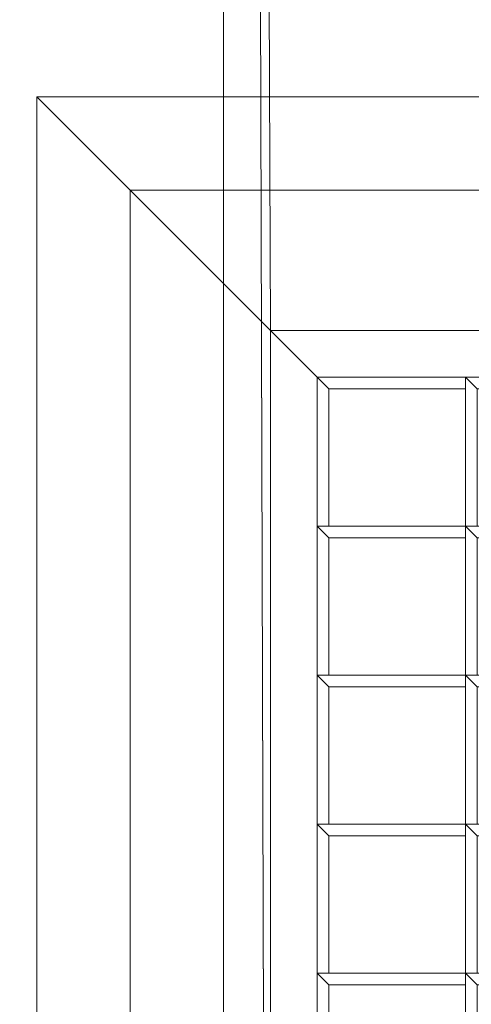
# Model space of a CAD drawing. Header units: inches. Extents: x 15 to 638, y -384 to 556.
# Tile 960 of 1056: x 396.66 to 399.07, y 193.4 to 198.66. Entities that reach past the tile are written whole.
import ezdxf

# ---------------------------------------------------------------- set-up
doc = ezdxf.new("R2010")
doc.units = ezdxf.units.IN
doc.header["$MEASUREMENT"] = 0
for name, color, linetype, lineweight in [('A-CLNG', 13, 'Continuous', 9), ('A-FLOR', 192, 'Continuous', 9), ('A-ROOF', 132, 'Continuous', 9), ('A-WALL', 90, 'Continuous', 9), ('M-EQPM', 90, 'Continuous', 9)]:
    doc.layers.add(name, color=color, linetype=linetype, lineweight=lineweight)

# ---------------------------------------------------------------- blocks, each defined once
blk = doc.blocks.new('Air Grill - 8_ x 16_-5608661-_3D_')
at = {"layer": 'M-EQPM'}
mesh = blk.add_polyface(dxfattribs=at)
corners = [(5.5, 9.5, 96), (-5.5, 9.5, 96), (-5.5, -9.5, 96), (5.5, -9.5, 96), (4, -8, 96), (-4, -8, 96), (-4, 8, 96), (4, 8, 96)]
mesh.append_faces([[corners[k] for k in face] for face in [(2, 5, 6, 1), (1, 6, 7, 0)]], dxfattribs={"vtx0": -1, "vtx2": -1})
mesh.append_faces([[corners[k] for k in face] for face in [(4, 5, 2, 3), (7, 4, 3, 0)]], dxfattribs={"vtx1": -1, "vtx3": -1})
mesh = blk.add_polyface(dxfattribs=at)
corners = [(-5.5, -9.5, 96), (-5.5, 9.5, 96), (-5, 9, 95.75), (-5, -9, 95.75)]
mesh.append_faces([[corners[k] for k in face] for face in [(0, 1, 2, 3)]])
mesh = blk.add_polyface(dxfattribs=at)
corners = [(-5.5, 9.5, 96), (5.5, 9.5, 96), (5, 9, 95.75), (-5, 9, 95.75)]
mesh.append_faces([[corners[k] for k in face] for face in [(0, 1, 2, 3)]])
mesh = blk.add_polyface(dxfattribs=at)
corners = [(5, -9, 95.75), (-5, -9, 95.75), (-5, 9, 95.75), (5, 9, 95.75), (4, 8, 95.75), (-4, 8, 95.75), (-4, -8, 95.75), (4, -8, 95.75)]
mesh.append_faces([[corners[k] for k in face] for face in [(2, 5, 6, 1), (1, 6, 7, 0)]], dxfattribs={"vtx0": -1, "vtx2": -1})
mesh.append_faces([[corners[k] for k in face] for face in [(4, 5, 2, 3), (7, 4, 3, 0)]], dxfattribs={"vtx1": -1, "vtx3": -1})
mesh = blk.add_polyface(dxfattribs=at)
corners = [(4.25, 8.25, 100), (-4.25, 8.25, 100), (-4.25, -8.25, 100), (4.25, -8.25, 100), (4, 8, 100), (4, -8, 100), (-4, -8, 100), (-4, 8, 100)]
mesh.append_faces([[corners[k] for k in face] for face in [(1, 7, 4, 0), (0, 4, 5, 3)]], dxfattribs={"vtx0": -1, "vtx2": -1})
mesh.append_faces([[corners[k] for k in face] for face in [(6, 7, 1, 2), (5, 6, 2, 3)]], dxfattribs={"vtx1": -1, "vtx3": -1})
mesh = blk.add_polyface(dxfattribs=at)
corners = [(4.25, 8.25, 96), (4.25, -8.25, 96), (-4.25, -8.25, 96), (-4.25, 8.25, 96), (4, 8, 96), (-4, 8, 96), (-4, -8, 96), (4, -8, 96)]
mesh.append_faces([[corners[k] for k in face] for face in [(2, 6, 7, 1), (1, 7, 4, 0)]], dxfattribs={"vtx0": -1, "vtx2": -1})
mesh.append_faces([[corners[k] for k in face] for face in [(5, 6, 2, 3), (4, 5, 3, 0)]], dxfattribs={"vtx1": -1, "vtx3": -1})
mesh = blk.add_polyface(dxfattribs=at)
corners = [(4.25, 8.25, 100), (4.25, 8.25, 96), (-4.25, 8.25, 96), (-4.25, 8.25, 100)]
mesh.append_faces([[corners[k] for k in face] for face in [(0, 1, 2, 3)]])
mesh = blk.add_polyface(dxfattribs=at)
corners = [(-4.25, 8.25, 100), (-4.25, 8.25, 96), (-4.25, -8.25, 96), (-4.25, -8.25, 100)]
mesh.append_faces([[corners[k] for k in face] for face in [(0, 1, 2, 3)]])
mesh = blk.add_polyface(dxfattribs=at)
corners = [(-4, 8, 97), (-4, 7.2031, 97), (-3.9375, 7.2031, 97), (-3.9375, 7.9375, 97), (-3.2063, 7.9375, 97), (-3.2063, 8, 97)]
mesh.append_faces([[corners[k] for k in face] for face in [(1, 2, 3, 0)]], dxfattribs={"vtx2": -1})
mesh.append_faces([[corners[k] for k in face] for face in [(3, 4, 5, 0)]], dxfattribs={"vtx3": -1})
mesh = blk.add_polyface(dxfattribs=at)
corners = [(-4, 8, 96), (-3.2063, 8, 96), (-3.2063, 7.9375, 96), (-3.9375, 7.9375, 96), (-3.9375, 7.2031, 96), (-4, 7.2031, 96)]
mesh.append_faces([[corners[k] for k in face] for face in [(1, 2, 3, 0)]], dxfattribs={"vtx2": -1})
mesh.append_faces([[corners[k] for k in face] for face in [(3, 4, 5, 0)]], dxfattribs={"vtx3": -1})
mesh = blk.add_polyface(dxfattribs=at)
corners = [(-4, 8, 97), (-4, 8, 96), (-4, 7.2031, 96), (-4, 7.2031, 97)]
mesh.append_faces([[corners[k] for k in face] for face in [(0, 1, 2, 3)]])
mesh = blk.add_polyface(dxfattribs=at)
corners = [(-3.2063, 8, 97), (-3.2063, 8, 96), (-4, 8, 96), (-4, 8, 97)]
mesh.append_faces([[corners[k] for k in face] for face in [(0, 1, 2, 3)]])
mesh = blk.add_polyface(dxfattribs=at)
corners = [(-4, -8, 96.75), (4, -8, 96.75), (4, 8, 96.75), (3.9375, 8, 96.75), (3.9375, -7.9375, 96.75), (-4, -7.9375, 96.75)]
mesh.append_faces([[corners[k] for k in face] for face in [(2, 3, 4, 1)]], dxfattribs={"vtx2": -1})
mesh.append_faces([[corners[k] for k in face] for face in [(4, 5, 0, 1)]], dxfattribs={"vtx3": -1})
mesh = blk.add_polyface(dxfattribs=at)
corners = [(-4, -8, 96), (-4, -7.9375, 96), (3.9375, -7.9375, 96), (3.9375, 8, 96), (4, 8, 96), (4, -8, 96)]
mesh.append_faces([[corners[k] for k in face] for face in [(0, 1, 2, 5)]], dxfattribs={"vtx2": -1})
mesh.append_faces([[corners[k] for k in face] for face in [(2, 3, 4, 5)]], dxfattribs={"vtx3": -1})
mesh = blk.add_polyface(dxfattribs=at)
corners = [(-4, -8, 95.75), (-4, 8, 95.75), (-4, 8, 96), (-4, -8, 96)]
mesh.append_faces([[corners[k] for k in face] for face in [(0, 1, 2, 3)]])
mesh = blk.add_polyface(dxfattribs=at)
corners = [(-4, 8, 95.75), (4, 8, 95.75), (4, 8, 96), (-4, 8, 96)]
mesh.append_faces([[corners[k] for k in face] for face in [(0, 1, 2, 3)]])
mesh = blk.add_polyface(dxfattribs=at)
corners = [(-4, -8, 100), (-4, -8, 96), (-4, 8, 96), (-4, 8, 100)]
mesh.append_faces([[corners[k] for k in face] for face in [(0, 1, 2, 3)]])
mesh = blk.add_polyface(dxfattribs=at)
corners = [(-4, 8, 100), (-4, 8, 96), (4, 8, 96), (4, 8, 100)]
mesh.append_faces([[corners[k] for k in face] for face in [(0, 1, 2, 3)]])
mesh = blk.add_polyface(dxfattribs=at)
corners = [(-3.2063, 8, 97), (-3.2063, 7.2031, 97), (-3.1437, 7.2031, 97), (-3.1437, 7.9375, 97), (-2.4125, 7.9375, 97), (-2.4125, 8, 97)]
mesh.append_faces([[corners[k] for k in face] for face in [(1, 2, 3, 0)]], dxfattribs={"vtx2": -1})
mesh.append_faces([[corners[k] for k in face] for face in [(3, 4, 5, 0)]], dxfattribs={"vtx3": -1})
mesh = blk.add_polyface(dxfattribs=at)
corners = [(-3.2063, 8, 96), (-2.4125, 8, 96), (-2.4125, 7.9375, 96), (-3.1437, 7.9375, 96), (-3.1437, 7.2031, 96), (-3.2063, 7.2031, 96)]
mesh.append_faces([[corners[k] for k in face] for face in [(1, 2, 3, 0)]], dxfattribs={"vtx2": -1})
mesh.append_faces([[corners[k] for k in face] for face in [(3, 4, 5, 0)]], dxfattribs={"vtx3": -1})
mesh = blk.add_polyface(dxfattribs=at)
corners = [(-3.2063, 8, 97), (-3.2063, 8, 96), (-3.2063, 7.2031, 96), (-3.2063, 7.2031, 97)]
mesh.append_faces([[corners[k] for k in face] for face in [(0, 1, 2, 3)]])
mesh = blk.add_polyface(dxfattribs=at)
corners = [(-2.4125, 8, 97), (-2.4125, 8, 96), (-3.2063, 8, 96), (-3.2063, 8, 97)]
mesh.append_faces([[corners[k] for k in face] for face in [(0, 1, 2, 3)]])
mesh = blk.add_polyface(dxfattribs=at)
corners = [(-3.2063, 7.9375, 97), (-3.2063, 7.9375, 96), (-3.2063, 8, 96), (-3.2063, 8, 97)]
mesh.append_faces([[corners[k] for k in face] for face in [(0, 1, 2, 3)]])
mesh = blk.add_polyface(dxfattribs=at)
corners = [(-3.9375, 7.2031, 97), (-3.9375, 7.2031, 96), (-3.9375, 7.9375, 96), (-3.9375, 7.9375, 97)]
mesh.append_faces([[corners[k] for k in face] for face in [(0, 1, 2, 3)]])
mesh = blk.add_polyface(dxfattribs=at)
corners = [(-3.9375, 7.9375, 97), (-3.9375, 7.9375, 96), (-3.2063, 7.9375, 96), (-3.2063, 7.9375, 97)]
mesh.append_faces([[corners[k] for k in face] for face in [(0, 1, 2, 3)]])
mesh = blk.add_polyface(dxfattribs=at)
corners = [(-4, 7.2031, 97), (-4, 6.4063, 97), (-3.9375, 6.4063, 97), (-3.9375, 7.1406, 97), (-3.2063, 7.1406, 97), (-3.2063, 7.2031, 97)]
mesh.append_faces([[corners[k] for k in face] for face in [(1, 2, 3, 0)]], dxfattribs={"vtx2": -1})
mesh.append_faces([[corners[k] for k in face] for face in [(3, 4, 5, 0)]], dxfattribs={"vtx3": -1})
mesh = blk.add_polyface(dxfattribs=at)
corners = [(-4, 7.2031, 96), (-3.2063, 7.2031, 96), (-3.2063, 7.1406, 96), (-3.9375, 7.1406, 96), (-3.9375, 6.4063, 96), (-4, 6.4063, 96)]
mesh.append_faces([[corners[k] for k in face] for face in [(1, 2, 3, 0)]], dxfattribs={"vtx2": -1})
mesh.append_faces([[corners[k] for k in face] for face in [(3, 4, 5, 0)]], dxfattribs={"vtx3": -1})
mesh = blk.add_polyface(dxfattribs=at)
corners = [(-4, 7.2031, 97), (-4, 7.2031, 96), (-4, 6.4063, 96), (-4, 6.4063, 97)]
mesh.append_faces([[corners[k] for k in face] for face in [(0, 1, 2, 3)]])
mesh = blk.add_polyface(dxfattribs=at)
corners = [(-3.2063, 7.2031, 97), (-3.2063, 7.2031, 96), (-4, 7.2031, 96), (-4, 7.2031, 97)]
mesh.append_faces([[corners[k] for k in face] for face in [(0, 1, 2, 3)]])
mesh = blk.add_polyface(dxfattribs=at)
corners = [(-4, 7.2031, 97), (-4, 7.2031, 96), (-3.9375, 7.2031, 96), (-3.9375, 7.2031, 97)]
mesh.append_faces([[corners[k] for k in face] for face in [(0, 1, 2, 3)]])
mesh = blk.add_polyface(dxfattribs=at)
corners = [(-3.2063, 7.2031, 97), (-3.2063, 6.4063, 97), (-3.1437, 6.4063, 97), (-3.1437, 7.1406, 97), (-2.4125, 7.1406, 97), (-2.4125, 7.2031, 97)]
mesh.append_faces([[corners[k] for k in face] for face in [(1, 2, 3, 0)]], dxfattribs={"vtx2": -1})
mesh.append_faces([[corners[k] for k in face] for face in [(3, 4, 5, 0)]], dxfattribs={"vtx3": -1})
mesh = blk.add_polyface(dxfattribs=at)
corners = [(-3.2063, 7.2031, 96), (-2.4125, 7.2031, 96), (-2.4125, 7.1406, 96), (-3.1437, 7.1406, 96), (-3.1437, 6.4063, 96), (-3.2063, 6.4063, 96)]
mesh.append_faces([[corners[k] for k in face] for face in [(1, 2, 3, 0)]], dxfattribs={"vtx2": -1})
mesh.append_faces([[corners[k] for k in face] for face in [(3, 4, 5, 0)]], dxfattribs={"vtx3": -1})
mesh = blk.add_polyface(dxfattribs=at)
corners = [(-3.2063, 7.2031, 97), (-3.2063, 7.2031, 96), (-3.2063, 6.4063, 96), (-3.2063, 6.4063, 97)]
mesh.append_faces([[corners[k] for k in face] for face in [(0, 1, 2, 3)]])
mesh = blk.add_polyface(dxfattribs=at)
corners = [(-2.4125, 7.2031, 97), (-2.4125, 7.2031, 96), (-3.2063, 7.2031, 96), (-3.2063, 7.2031, 97)]
mesh.append_faces([[corners[k] for k in face] for face in [(0, 1, 2, 3)]])
mesh = blk.add_polyface(dxfattribs=at)
corners = [(-3.2063, 7.1406, 97), (-3.2063, 7.1406, 96), (-3.2063, 7.2031, 96), (-3.2063, 7.2031, 97)]
mesh.append_faces([[corners[k] for k in face] for face in [(0, 1, 2, 3)]])
mesh = blk.add_polyface(dxfattribs=at)
corners = [(-3.2063, 7.2031, 97), (-3.2063, 7.2031, 96), (-3.1437, 7.2031, 96), (-3.1437, 7.2031, 97)]
mesh.append_faces([[corners[k] for k in face] for face in [(0, 1, 2, 3)]])
mesh = blk.add_polyface(dxfattribs=at)
corners = [(-3.9375, 6.4063, 97), (-3.9375, 6.4063, 96), (-3.9375, 7.1406, 96), (-3.9375, 7.1406, 97)]
mesh.append_faces([[corners[k] for k in face] for face in [(0, 1, 2, 3)]])
mesh = blk.add_polyface(dxfattribs=at)
corners = [(-3.9375, 7.1406, 97), (-3.9375, 7.1406, 96), (-3.2063, 7.1406, 96), (-3.2063, 7.1406, 97)]
mesh.append_faces([[corners[k] for k in face] for face in [(0, 1, 2, 3)]])
mesh = blk.add_polyface(dxfattribs=at)
corners = [(-4, 6.4063, 97), (-4, 6.4063, 96), (-3.9375, 6.4063, 96), (-3.9375, 6.4063, 97)]
mesh.append_faces([[corners[k] for k in face] for face in [(0, 1, 2, 3)]])
mesh = blk.add_polyface(dxfattribs=at)
corners = [(-4, 6.4063, 97), (-4, 5.6094, 97), (-3.9375, 5.6094, 97), (-3.9375, 6.3437, 97), (-3.2063, 6.3437, 97), (-3.2063, 6.4063, 97)]
mesh.append_faces([[corners[k] for k in face] for face in [(1, 2, 3, 0)]], dxfattribs={"vtx2": -1})
mesh.append_faces([[corners[k] for k in face] for face in [(3, 4, 5, 0)]], dxfattribs={"vtx3": -1})
mesh = blk.add_polyface(dxfattribs=at)
corners = [(-4, 6.4063, 96), (-3.2063, 6.4063, 96), (-3.2063, 6.3437, 96), (-3.9375, 6.3437, 96), (-3.9375, 5.6094, 96), (-4, 5.6094, 96)]
mesh.append_faces([[corners[k] for k in face] for face in [(1, 2, 3, 0)]], dxfattribs={"vtx2": -1})
mesh.append_faces([[corners[k] for k in face] for face in [(3, 4, 5, 0)]], dxfattribs={"vtx3": -1})
mesh = blk.add_polyface(dxfattribs=at)
corners = [(-4, 6.4063, 97), (-4, 6.4063, 96), (-4, 5.6094, 96), (-4, 5.6094, 97)]
mesh.append_faces([[corners[k] for k in face] for face in [(0, 1, 2, 3)]])
mesh = blk.add_polyface(dxfattribs=at)
corners = [(-3.2063, 6.4063, 97), (-3.2063, 6.4063, 96), (-4, 6.4063, 96), (-4, 6.4063, 97)]
mesh.append_faces([[corners[k] for k in face] for face in [(0, 1, 2, 3)]])
mesh = blk.add_polyface(dxfattribs=at)
corners = [(-3.2063, 6.4063, 97), (-3.2063, 6.4063, 96), (-3.1437, 6.4063, 96), (-3.1437, 6.4063, 97)]
mesh.append_faces([[corners[k] for k in face] for face in [(0, 1, 2, 3)]])
mesh = blk.add_polyface(dxfattribs=at)
corners = [(-3.2063, 6.4063, 97), (-3.2063, 5.6094, 97), (-3.1437, 5.6094, 97), (-3.1437, 6.3437, 97), (-2.4125, 6.3437, 97), (-2.4125, 6.4063, 97)]
mesh.append_faces([[corners[k] for k in face] for face in [(1, 2, 3, 0)]], dxfattribs={"vtx2": -1})
mesh.append_faces([[corners[k] for k in face] for face in [(3, 4, 5, 0)]], dxfattribs={"vtx3": -1})
mesh = blk.add_polyface(dxfattribs=at)
corners = [(-3.2063, 6.4063, 96), (-2.4125, 6.4063, 96), (-2.4125, 6.3437, 96), (-3.1437, 6.3437, 96), (-3.1437, 5.6094, 96), (-3.2063, 5.6094, 96)]
mesh.append_faces([[corners[k] for k in face] for face in [(1, 2, 3, 0)]], dxfattribs={"vtx2": -1})
mesh.append_faces([[corners[k] for k in face] for face in [(3, 4, 5, 0)]], dxfattribs={"vtx3": -1})
mesh = blk.add_polyface(dxfattribs=at)
corners = [(-3.2063, 6.4063, 97), (-3.2063, 6.4063, 96), (-3.2063, 5.6094, 96), (-3.2063, 5.6094, 97)]
mesh.append_faces([[corners[k] for k in face] for face in [(0, 1, 2, 3)]])
mesh = blk.add_polyface(dxfattribs=at)
corners = [(-2.4125, 6.4063, 97), (-2.4125, 6.4063, 96), (-3.2063, 6.4063, 96), (-3.2063, 6.4063, 97)]
mesh.append_faces([[corners[k] for k in face] for face in [(0, 1, 2, 3)]])
mesh = blk.add_polyface(dxfattribs=at)
corners = [(-3.2063, 6.3437, 97), (-3.2063, 6.3437, 96), (-3.2063, 6.4063, 96), (-3.2063, 6.4063, 97)]
mesh.append_faces([[corners[k] for k in face] for face in [(0, 1, 2, 3)]])
mesh = blk.add_polyface(dxfattribs=at)
corners = [(-3.9375, 5.6094, 97), (-3.9375, 5.6094, 96), (-3.9375, 6.3437, 96), (-3.9375, 6.3437, 97)]
mesh.append_faces([[corners[k] for k in face] for face in [(0, 1, 2, 3)]])
mesh = blk.add_polyface(dxfattribs=at)
corners = [(-3.9375, 6.3437, 97), (-3.9375, 6.3437, 96), (-3.2063, 6.3437, 96), (-3.2063, 6.3437, 97)]
mesh.append_faces([[corners[k] for k in face] for face in [(0, 1, 2, 3)]])
mesh = blk.add_polyface(dxfattribs=at)
corners = [(-4, 5.6094, 97), (-4, 5.6094, 96), (-3.9375, 5.6094, 96), (-3.9375, 5.6094, 97)]
mesh.append_faces([[corners[k] for k in face] for face in [(0, 1, 2, 3)]])
mesh = blk.add_polyface(dxfattribs=at)
corners = [(-4, 5.6094, 97), (-4, 4.8125, 97), (-3.9375, 4.8125, 97), (-3.9375, 5.5469, 97), (-3.2063, 5.5469, 97), (-3.2063, 5.6094, 97)]
mesh.append_faces([[corners[k] for k in face] for face in [(1, 2, 3, 0)]], dxfattribs={"vtx2": -1})
mesh.append_faces([[corners[k] for k in face] for face in [(3, 4, 5, 0)]], dxfattribs={"vtx3": -1})
mesh = blk.add_polyface(dxfattribs=at)
corners = [(-4, 5.6094, 96), (-3.2063, 5.6094, 96), (-3.2063, 5.5469, 96), (-3.9375, 5.5469, 96), (-3.9375, 4.8125, 96), (-4, 4.8125, 96)]
mesh.append_faces([[corners[k] for k in face] for face in [(1, 2, 3, 0)]], dxfattribs={"vtx2": -1})
mesh.append_faces([[corners[k] for k in face] for face in [(3, 4, 5, 0)]], dxfattribs={"vtx3": -1})
mesh = blk.add_polyface(dxfattribs=at)
corners = [(-4, 5.6094, 97), (-4, 5.6094, 96), (-4, 4.8125, 96), (-4, 4.8125, 97)]
mesh.append_faces([[corners[k] for k in face] for face in [(0, 1, 2, 3)]])
mesh = blk.add_polyface(dxfattribs=at)
corners = [(-3.2063, 5.6094, 97), (-3.2063, 5.6094, 96), (-4, 5.6094, 96), (-4, 5.6094, 97)]
mesh.append_faces([[corners[k] for k in face] for face in [(0, 1, 2, 3)]])
mesh = blk.add_polyface(dxfattribs=at)
corners = [(-3.2063, 5.6094, 97), (-3.2063, 5.6094, 96), (-3.1437, 5.6094, 96), (-3.1437, 5.6094, 97)]
mesh.append_faces([[corners[k] for k in face] for face in [(0, 1, 2, 3)]])
mesh = blk.add_polyface(dxfattribs=at)
corners = [(-3.2063, 5.6094, 97), (-3.2063, 4.8125, 97), (-3.1437, 4.8125, 97), (-3.1437, 5.5469, 97), (-2.4125, 5.5469, 97), (-2.4125, 5.6094, 97)]
mesh.append_faces([[corners[k] for k in face] for face in [(1, 2, 3, 0)]], dxfattribs={"vtx2": -1})
mesh.append_faces([[corners[k] for k in face] for face in [(3, 4, 5, 0)]], dxfattribs={"vtx3": -1})
mesh = blk.add_polyface(dxfattribs=at)
corners = [(-3.2063, 5.6094, 96), (-2.4125, 5.6094, 96), (-2.4125, 5.5469, 96), (-3.1437, 5.5469, 96), (-3.1437, 4.8125, 96), (-3.2063, 4.8125, 96)]
mesh.append_faces([[corners[k] for k in face] for face in [(1, 2, 3, 0)]], dxfattribs={"vtx2": -1})
mesh.append_faces([[corners[k] for k in face] for face in [(3, 4, 5, 0)]], dxfattribs={"vtx3": -1})
mesh = blk.add_polyface(dxfattribs=at)
corners = [(-3.2063, 5.6094, 97), (-3.2063, 5.6094, 96), (-3.2063, 4.8125, 96), (-3.2063, 4.8125, 97)]
mesh.append_faces([[corners[k] for k in face] for face in [(0, 1, 2, 3)]])
mesh = blk.add_polyface(dxfattribs=at)
corners = [(-2.4125, 5.6094, 97), (-2.4125, 5.6094, 96), (-3.2063, 5.6094, 96), (-3.2063, 5.6094, 97)]
mesh.append_faces([[corners[k] for k in face] for face in [(0, 1, 2, 3)]])
mesh = blk.add_polyface(dxfattribs=at)
corners = [(-3.2063, 5.5469, 97), (-3.2063, 5.5469, 96), (-3.2063, 5.6094, 96), (-3.2063, 5.6094, 97)]
mesh.append_faces([[corners[k] for k in face] for face in [(0, 1, 2, 3)]])
mesh = blk.add_polyface(dxfattribs=at)
corners = [(-3.9375, 4.8125, 97), (-3.9375, 4.8125, 96), (-3.9375, 5.5469, 96), (-3.9375, 5.5469, 97)]
mesh.append_faces([[corners[k] for k in face] for face in [(0, 1, 2, 3)]])
mesh = blk.add_polyface(dxfattribs=at)
corners = [(-3.9375, 5.5469, 97), (-3.9375, 5.5469, 96), (-3.2063, 5.5469, 96), (-3.2063, 5.5469, 97)]
mesh.append_faces([[corners[k] for k in face] for face in [(0, 1, 2, 3)]])
mesh = blk.add_polyface(dxfattribs=at)
corners = [(-4, 4.8125, 97), (-4, 4.8125, 96), (-3.9375, 4.8125, 96), (-3.9375, 4.8125, 97)]
mesh.append_faces([[corners[k] for k in face] for face in [(0, 1, 2, 3)]])
mesh = blk.add_polyface(dxfattribs=at)
corners = [(-4, 4.8125, 97), (-4, 4.0156, 97), (-3.9375, 4.0156, 97), (-3.9375, 4.75, 97), (-3.2063, 4.75, 97), (-3.2063, 4.8125, 97)]
mesh.append_faces([[corners[k] for k in face] for face in [(1, 2, 3, 0)]], dxfattribs={"vtx2": -1})
mesh.append_faces([[corners[k] for k in face] for face in [(3, 4, 5, 0)]], dxfattribs={"vtx3": -1})
mesh = blk.add_polyface(dxfattribs=at)
corners = [(-4, 4.8125, 96), (-3.2063, 4.8125, 96), (-3.2063, 4.75, 96), (-3.9375, 4.75, 96), (-3.9375, 4.0156, 96), (-4, 4.0156, 96)]
mesh.append_faces([[corners[k] for k in face] for face in [(1, 2, 3, 0)]], dxfattribs={"vtx2": -1})
mesh.append_faces([[corners[k] for k in face] for face in [(3, 4, 5, 0)]], dxfattribs={"vtx3": -1})
mesh = blk.add_polyface(dxfattribs=at)
corners = [(-4, 4.8125, 97), (-4, 4.8125, 96), (-4, 4.0156, 96), (-4, 4.0156, 97)]
mesh.append_faces([[corners[k] for k in face] for face in [(0, 1, 2, 3)]])
mesh = blk.add_polyface(dxfattribs=at)
corners = [(-3.2063, 4.8125, 97), (-3.2063, 4.8125, 96), (-4, 4.8125, 96), (-4, 4.8125, 97)]
mesh.append_faces([[corners[k] for k in face] for face in [(0, 1, 2, 3)]])
mesh = blk.add_polyface(dxfattribs=at)
corners = [(-3.2063, 4.8125, 97), (-3.2063, 4.8125, 96), (-3.1437, 4.8125, 96), (-3.1437, 4.8125, 97)]
mesh.append_faces([[corners[k] for k in face] for face in [(0, 1, 2, 3)]])
mesh = blk.add_polyface(dxfattribs=at)
corners = [(-3.2063, 4.8125, 97), (-3.2063, 4.0156, 97), (-3.1437, 4.0156, 97), (-3.1437, 4.75, 97), (-2.4125, 4.75, 97), (-2.4125, 4.8125, 97)]
mesh.append_faces([[corners[k] for k in face] for face in [(1, 2, 3, 0)]], dxfattribs={"vtx2": -1})
mesh.append_faces([[corners[k] for k in face] for face in [(3, 4, 5, 0)]], dxfattribs={"vtx3": -1})
mesh = blk.add_polyface(dxfattribs=at)
corners = [(-3.2063, 4.8125, 96), (-2.4125, 4.8125, 96), (-2.4125, 4.75, 96), (-3.1437, 4.75, 96), (-3.1437, 4.0156, 96), (-3.2063, 4.0156, 96)]
mesh.append_faces([[corners[k] for k in face] for face in [(1, 2, 3, 0)]], dxfattribs={"vtx2": -1})
mesh.append_faces([[corners[k] for k in face] for face in [(3, 4, 5, 0)]], dxfattribs={"vtx3": -1})
mesh = blk.add_polyface(dxfattribs=at)
corners = [(-3.2063, 4.8125, 97), (-3.2063, 4.8125, 96), (-3.2063, 4.0156, 96), (-3.2063, 4.0156, 97)]
mesh.append_faces([[corners[k] for k in face] for face in [(0, 1, 2, 3)]])
mesh = blk.add_polyface(dxfattribs=at)
corners = [(-2.4125, 4.8125, 97), (-2.4125, 4.8125, 96), (-3.2063, 4.8125, 96), (-3.2063, 4.8125, 97)]
mesh.append_faces([[corners[k] for k in face] for face in [(0, 1, 2, 3)]])
mesh = blk.add_polyface(dxfattribs=at)
corners = [(-3.2063, 4.75, 97), (-3.2063, 4.75, 96), (-3.2063, 4.8125, 96), (-3.2063, 4.8125, 97)]
mesh.append_faces([[corners[k] for k in face] for face in [(0, 1, 2, 3)]])
mesh = blk.add_polyface(dxfattribs=at)
corners = [(-3.9375, 4.0156, 97), (-3.9375, 4.0156, 96), (-3.9375, 4.75, 96), (-3.9375, 4.75, 97)]
mesh.append_faces([[corners[k] for k in face] for face in [(0, 1, 2, 3)]])
mesh = blk.add_polyface(dxfattribs=at)
corners = [(-3.9375, 4.75, 97), (-3.9375, 4.75, 96), (-3.2063, 4.75, 96), (-3.2063, 4.75, 97)]
mesh.append_faces([[corners[k] for k in face] for face in [(0, 1, 2, 3)]])

msp = doc.modelspace()

# ---------------------------------------------------------------- block references
at = {"layer": 'M-EQPM'}
msp.add_blockref('Air Grill - 8_ x 16_-5608661-_3D_', (402.25, 188.75, 6), dxfattribs=at)

# ---------------------------------------------------------------- meshes
at = {"layer": 'A-CLNG'}
mesh = msp.add_polyface(dxfattribs=at)
corners = [(610, 267.75, 104.0472), (397.75, 267.75, 104.0472), (397.75, 40.625, 104.0472), (456.8214, 40.625, 104.0472), (456.8214, 75.75, 104.0472), (610, 75.75, 104.0472), (406.5, 197, 104.0472), (406.5, 180.5, 104.0472), (398, 180.5, 104.0472), (398, 197, 104.0472)]
mesh.append_faces([[corners[k] for k in face] for face in [(9, 1, 8), (2, 8, 1)]], dxfattribs={"vtx0": -1, "vtx1": -1})
mesh.append_faces([[corners[k] for k in face] for face in [(7, 4, 0, 6)]], dxfattribs={"vtx0": -1, "vtx1": -1, "vtx2": -1})
mesh.append_faces([[corners[k] for k in face] for face in [(1, 9, 6, 0)]], dxfattribs={"vtx0": -1, "vtx2": -1})
mesh.append_faces([[corners[k] for k in face] for face in [(4, 7, 8, 2)]], dxfattribs={"vtx0": -1, "vtx2": -1, "vtx3": -1})
mesh.append_faces([[corners[k] for k in face] for face in [(4, 5, 0), (2, 3, 4)]], dxfattribs={"vtx2": -1})
mesh = msp.add_polyface(dxfattribs=at)
corners = [(610, 267.75, 102), (610, 75.75, 102), (456.8214, 75.75, 102), (456.8214, 40.625, 102), (397.75, 40.625, 102), (397.75, 267.75, 102), (432.75, 243.5, 102), (432.75, 197.5, 102), (454.75, 197.5, 102), (454.75, 243.5, 102), (480, 243.5, 102), (480, 197.5, 102), (502, 197.5, 102), (502, 243.5, 102), (527.375, 243.375, 102), (527.375, 197.375, 102), (549.375, 197.375, 102), (549.375, 243.375, 102), (432.5714, 172.5, 102), (432.5714, 126.5, 102), (454.5714, 126.5, 102), (454.5714, 172.5, 102), (479.992, 172.3833, 102), (479.992, 126.3833, 102), (501.992, 126.3833, 102), (501.992, 172.3833, 102), (527.3671, 172.5083, 102), (527.3671, 126.5083, 102), (549.367, 126.5083, 102), (549.367, 172.5083, 102), (527.1339, 79.4286, 102), (573.1339, 79.4286, 102), (573.1339, 101.4286, 102), (527.1339, 101.4286, 102), (433.0714, 79.4286, 102), (479.0714, 79.4286, 102), (479.0714, 101.4286, 102), (433.0714, 101.4286, 102), (406.5, 197, 102), (398, 197, 102), (398, 180.5, 102), (406.5, 180.5, 102)]
mesh.append_faces([[corners[k] for k in face] for face in [(5, 40, 4), (21, 22, 20), (32, 1, 31)]], dxfattribs={"vtx0": -1, "vtx1": -1})
mesh.append_faces([[corners[k] for k in face] for face in [(37, 40, 19), (23, 36, 20, 22), (35, 30, 2, 34), (22, 8, 11, 25)]], dxfattribs={"vtx0": -1, "vtx1": -1, "vtx2": -1})
mesh.append_faces([[corners[k] for k in face] for face in [(24, 27, 33, 36)]], dxfattribs={"vtx0": -1, "vtx1": -1, "vtx2": -1, "vtx3": -1})
mesh.append_faces([[corners[k] for k in face] for face in [(5, 39, 40), (7, 41, 38, 6), (19, 40, 41, 18), (37, 19, 20, 36), (30, 35, 36, 33), (36, 23, 24), (27, 24, 25, 26), (28, 32, 33, 27)]], dxfattribs={"vtx0": -1, "vtx2": -1})
mesh.append_faces([[corners[k] for k in face] for face in [(6, 38, 39, 5), (7, 21, 18, 41), (21, 7, 8, 22), (25, 11, 12, 26), (12, 14, 15, 26), (0, 17, 14, 13), (29, 0, 1, 32)]], dxfattribs={"vtx0": -1, "vtx2": -1, "vtx3": -1})
mesh.append_faces([[corners[k] for k in face] for face in [(3, 4, 34, 2), (12, 13, 14), (28, 29, 32)]], dxfattribs={"vtx1": -1, "vtx2": -1})
mesh.append_faces([[corners[k] for k in face] for face in [(9, 6, 5, 10), (37, 34, 4, 40), (16, 17, 0, 29)]], dxfattribs={"vtx1": -1, "vtx2": -1, "vtx3": -1})
mesh.append_faces([[corners[k] for k in face] for face in [(1, 2, 30, 31), (8, 9, 10, 11), (13, 10, 5, 0), (15, 16, 29, 26)]], dxfattribs={"vtx1": -1, "vtx3": -1})
mesh = msp.add_polyface(dxfattribs=at)
corners = [(397.75, 267.75, 104.0472), (397.75, 267.75, 102), (397.75, 40.625, 102), (397.75, 40.625, 104.0472)]
mesh.append_faces([[corners[k] for k in face] for face in [(0, 1, 2, 3)]])
mesh = msp.add_polyface(dxfattribs=at)
corners = [(398, 180.5, 104.0472), (398, 180.5, 102), (398, 197, 102), (398, 197, 104.0472)]
mesh.append_faces([[corners[k] for k in face] for face in [(0, 1, 2, 3)]])
mesh = msp.add_polyface(dxfattribs=at)
corners = [(398, 197, 104.0472), (398, 197, 102), (406.5, 197, 102), (406.5, 197, 104.0472)]
mesh.append_faces([[corners[k] for k in face] for face in [(0, 1, 2, 3)]])
at = {"layer": 'A-FLOR'}
mesh = msp.add_polyface(dxfattribs=at)
corners = [(34.9919, -40.32, -2), (35.9919, -40.32, -2), (35.9919, 270, -2), (33.9919, 270, -2), (33.9919, 351, -2), (31.9919, 351, -2), (31.9919, 443, -2), (171.25, 443, -2), (171.25, 444, -2), (478.25, 444, -2), (478.25, 445.5, -2), (612, 445.5, -2), (612, 273.5, -2), (610, 273.5, -2), (610, -38.57, -2), (614.75, -38.57, -2), (614.75, -307.5, -2), (528, -307.5, -2), (528, -314.25, -2), (184.75, -314.25, -2), (184.75, -279.55, -2), (109.75, -279.55, -2), (109.75, -229.75, -2), (132.5, -229.75, -2), (132.5, -176.25, -2), (34.9919, -176.25, -2)]
mesh.append_faces([[corners[k] for k in face] for face in [(14, 17, 24)]], dxfattribs={"vtx0": -1, "vtx1": -1, "vtx2": -1})
mesh.append_faces([[corners[k] for k in face] for face in [(20, 23, 24, 17)]], dxfattribs={"vtx0": -1, "vtx2": -1, "vtx3": -1})
mesh.append_faces([[corners[k] for k in face] for face in [(19, 20, 17, 18)]], dxfattribs={"vtx1": -1})
mesh.append_faces([[corners[k] for k in face] for face in [(1, 2, 14, 24), (13, 14, 2, 7)]], dxfattribs={"vtx1": -1, "vtx2": -1, "vtx3": -1})
mesh.append_faces([[corners[k] for k in face] for face in [(25, 0, 1, 24), (21, 22, 23, 20), (9, 10, 11)]], dxfattribs={"vtx2": -1})
mesh.append_faces([[corners[k] for k in face] for face in [(2, 3, 4, 7), (7, 8, 9, 13), (11, 12, 13, 9)]], dxfattribs={"vtx2": -1, "vtx3": -1})
mesh.append_faces([[corners[k] for k in face] for face in [(4, 5, 6, 7), (14, 15, 16, 17)]], dxfattribs={"vtx3": -1})
mesh = msp.add_polyface(dxfattribs=at)
corners = [(34.9919, -40.32), (34.9919, -176.25), (132.5, -176.25), (132.5, -229.75), (109.75, -229.75), (109.75, -279.55), (184.75, -279.55), (184.75, -314.25), (528, -314.25), (528, -307.5), (614.75, -307.5), (614.75, -38.57), (610, -38.57), (610, 273.5), (612, 273.5), (612, 445.5), (478.25, 445.5), (478.25, 444), (171.25, 444), (171.25, 443), (31.9919, 443), (31.9919, 351), (33.9919, 351), (33.9919, 270), (35.9919, 270), (35.9919, -40.32)]
mesh.append_faces([[corners[k] for k in face] for face in [(9, 6, 7, 8)]], dxfattribs={"vtx0": -1})
mesh.append_faces([[corners[k] for k in face] for face in [(3, 6, 2)]], dxfattribs={"vtx0": -1, "vtx1": -1})
mesh.append_faces([[corners[k] for k in face] for face in [(2, 6, 9, 12)]], dxfattribs={"vtx0": -1, "vtx1": -1, "vtx2": -1, "vtx3": -1})
mesh.append_faces([[corners[k] for k in face] for face in [(24, 12, 13, 19), (12, 24, 25, 2)]], dxfattribs={"vtx0": -1, "vtx2": -1, "vtx3": -1})
mesh.append_faces([[corners[k] for k in face] for face in [(16, 17, 15)]], dxfattribs={"vtx1": -1})
mesh.append_faces([[corners[k] for k in face] for face in [(10, 11, 12, 9), (20, 21, 22, 19)]], dxfattribs={"vtx2": -1})
mesh.append_faces([[corners[k] for k in face] for face in [(13, 14, 15, 17), (17, 18, 19, 13), (22, 23, 24, 19)]], dxfattribs={"vtx2": -1, "vtx3": -1})
mesh.append_faces([[corners[k] for k in face] for face in [(3, 4, 5, 6), (25, 0, 1, 2)]], dxfattribs={"vtx3": -1})
at = {"layer": 'A-ROOF'}
mesh = msp.add_polyface(dxfattribs=at)
corners = [(614, 445.5, 132), (614, -33.5, 132), (33.9919, -33.5, 132), (33.9919, 445.5, 132)]
mesh.append_faces([[corners[k] for k in face] for face in [(0, 1, 2, 3)]])
mesh = msp.add_polyface(dxfattribs=at)
corners = [(33.9919, 445.5, 143.5), (33.9919, -33.5, 143.5), (614, -33.5, 143.5), (614, 445.5, 143.5)]
mesh.append_faces([[corners[k] for k in face] for face in [(0, 1, 2, 3)]])
at = {"layer": 'A-WALL'}
mesh = msp.add_polyface(dxfattribs=at)
corners = [(393.25, 119.5), (393.25, 219.75), (397.75, 219.75), (397.75, 119.5), (393.25, 251.75), (393.25, 266.25), (393.25, 279.25), (397.75, 279.25), (397.75, 267.75), (397.75, 251.75)]
mesh.append_faces([[corners[k] for k in face] for face in [(1, 2, 3, 0)]])
mesh.append_faces([[corners[k] for k in face] for face in [(5, 9, 4)]], dxfattribs={"vtx0": -1})
mesh.append_faces([[corners[k] for k in face] for face in [(8, 9, 5, 6)]], dxfattribs={"vtx1": -1, "vtx3": -1})
mesh.append_faces([[corners[k] for k in face] for face in [(6, 7, 8)]], dxfattribs={"vtx2": -1})
mesh = msp.add_polyface(dxfattribs=at)
corners = [(397.75, 119.5, 131.5), (397.75, 267.75, 131.5), (397.75, 279.25, 131.5), (393.25, 279.25, 131.5), (393.25, 266.25, 131.5), (393.25, 119.5, 131.5)]
mesh.append_faces([[corners[k] for k in face] for face in [(0, 1, 4, 5)]], dxfattribs={"vtx1": -1})
mesh.append_faces([[corners[k] for k in face] for face in [(1, 2, 3, 4)]], dxfattribs={"vtx3": -1})
mesh = msp.add_polyface(dxfattribs=at)
corners = [(397.75, 119.5), (397.75, 219.75), (397.75, 219.75, 80), (397.75, 251.75, 80), (397.75, 251.75), (397.75, 267.75), (397.75, 279.25), (397.75, 279.25, 131.5), (397.75, 267.75, 131.5), (397.75, 119.5, 131.5)]
mesh.append_faces([[corners[k] for k in face] for face in [(5, 3, 4)]], dxfattribs={"vtx0": -1})
mesh.append_faces([[corners[k] for k in face] for face in [(8, 2, 3, 7)]], dxfattribs={"vtx0": -1, "vtx2": -1})
mesh.append_faces([[corners[k] for k in face] for face in [(2, 8, 9, 0)]], dxfattribs={"vtx0": -1, "vtx3": -1})
mesh.append_faces([[corners[k] for k in face] for face in [(6, 7, 3, 5)]], dxfattribs={"vtx1": -1, "vtx2": -1})
mesh.append_faces([[corners[k] for k in face] for face in [(0, 1, 2)]], dxfattribs={"vtx2": -1})

doc.saveas('drawing.dxf')
